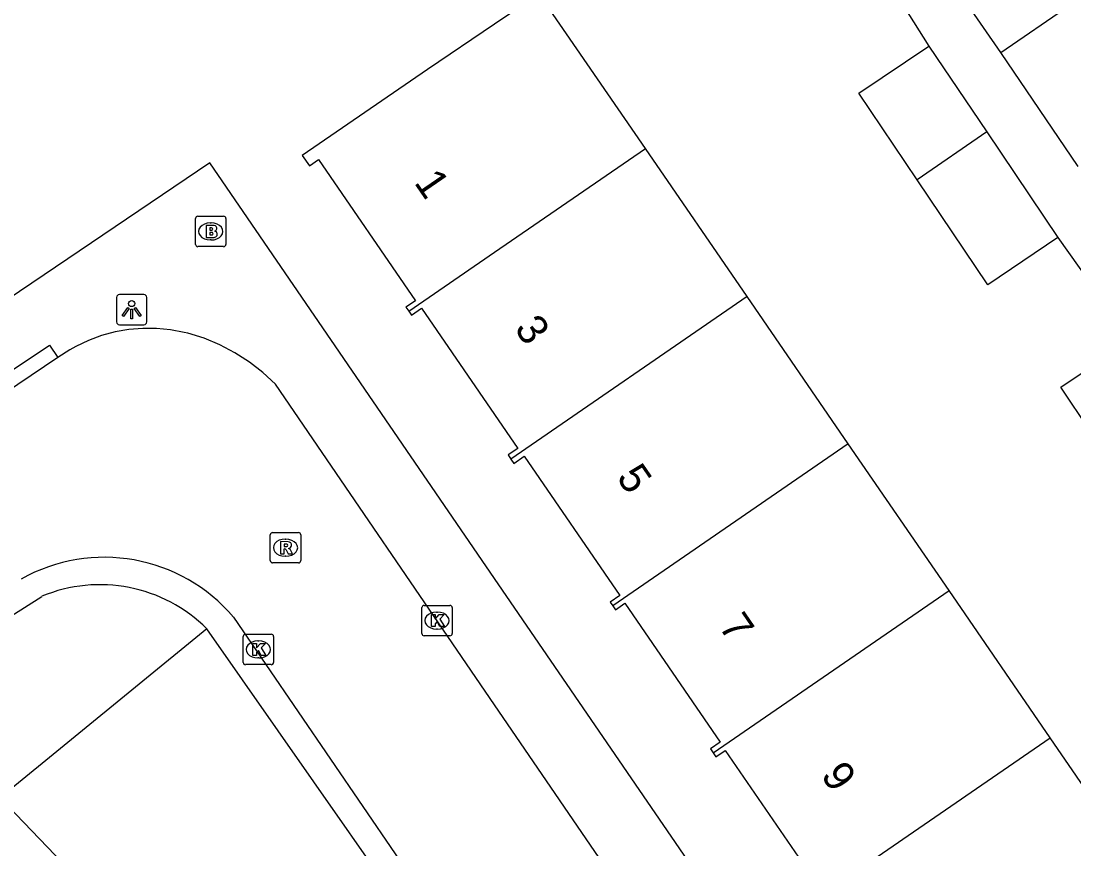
# Model space of a CAD drawing. Extents: x 157466 to 158888, y 383063 to 384677.
# Drawn here: x 158484.41 to 158519.08, y 383890.62 to 383917.87 of the extents above; entities that cross this region are included whole.
import ezdxf

# ---------------------------------------------------------------- set-up
doc = ezdxf.new("R2010")
doc.units = 0
for name, color, linetype in [('IMGEO_Brandkraan', 7, 'Continuous'), ('IMGEO_Groenvoorziening', 7, 'Continuous'), ('IMGEO_Kolk', 7, 'Continuous'), ('IMGEO_Lichtpunt', 7, 'Continuous'), ('IMGEO_Pand', 7, 'Continuous'), ('IMGEO_Pand_nummerreeks', 7, 'Continuous'), ('IMGEO_Parkeervlak_open', 7, 'Continuous'), ('IMGEO_Rijbaan_lokaal_open', 7, 'Continuous'), ('IMGEO_Rioolput', 7, 'Continuous'), ('IMGEO_Voetpad_open', 7, 'Continuous')]:
    doc.layers.add(name, color=color, linetype=linetype)

msp = doc.modelspace()

# ---------------------------------------------------------------- linework, layer by layer
at = {"layer": 'IMGEO_Brandkraan'}
for p, q in [((158490.154, 383910.52), (158490.154, 383911.372)), ((158490.229, 383911.446), (158491.081, 383911.446)), ((158491.155, 383911.372), (158491.155, 383910.52)), ((158490.642, 383911.226), (158490.667, 383911.226)), ((158491.081, 383910.446), (158490.229, 383910.446)), ((158490.665, 383910.666), (158490.64, 383910.666))]:
    msp.add_line(p, q, dxfattribs=at)
for points in [[(158490.154, 383910.52), (158490.154, 383911.372)], [(158490.229, 383911.446), (158491.081, 383911.446)], [(158491.155, 383911.372), (158491.155, 383910.52)], [(158490.502, 383911.146), (158490.502, 383910.746), (158490.715, 383910.746)], [(158490.733, 383911.146), (158490.502, 383911.146)], [(158490.681, 383911.065), (158490.627, 383911.065), (158490.627, 383910.989)], [(158490.627, 383910.989), (158490.68, 383910.989)], [(158490.689, 383910.913), (158490.627, 383910.913), (158490.627, 383910.832)], [(158490.627, 383910.832), (158490.689, 383910.832)], [(158491.081, 383910.446), (158490.229, 383910.446)]]:
    msp.add_lwpolyline(points, dxfattribs=at)
for centre, radius, start, end in [((158490.231, 383911.37), 0.0765, 91.552, 178.448), ((158490.231, 383911.37), 0.0765, 91.552, 178.448), ((158491.079, 383911.37), 0.0765, 1.552, 88.448), ((158491.079, 383911.37), 0.0765, 1.552, 88.448), ((158490.682, 383911.027), 0.0379, 267.8285, 90.9355), ((158490.737, 383911.001), 0.145, 59.4692, 91.5367), ((158490.762, 383911.048), 0.0922, 285.5137, 58.1501), ((158490.69, 383910.872), 0.0404, 269.8759, 90.5077), ((158490.721, 383910.997), 0.251, 268.6676, 293.5347), ((158490.767, 383910.856), 0.105, 301.3115, 78.989), ((158490.231, 383910.522), 0.0765, 181.552, 268.448), ((158490.231, 383910.522), 0.0765, 181.552, 268.448), ((158491.079, 383910.522), 0.0765, 271.552, 358.448), ((158491.079, 383910.522), 0.0765, 271.552, 358.448)]:
    msp.add_arc(centre, radius, start, end, dxfattribs=at)
for centre, major_axis, ratio, start_param, end_param in [((158490.641, 383910.946), (-0.387, 0.002), 0.722429, 4.712389, 7.853982), ((158490.666, 383910.946), (-0.39, 0.002), 0.717154, 1.570796, 4.712389)]:
    msp.add_ellipse(centre, major_axis=major_axis, ratio=ratio, start_param=start_param, end_param=end_param, dxfattribs=at)
at = {"layer": 'IMGEO_Groenvoorziening'}
msp.add_lwpolyline([(158490.531, 383897.866), (158483.715, 383892.309)], dxfattribs=at)
at = {"layer": 'IMGEO_Kolk'}
for p, q in [((158497.606, 383897.714), (158497.606, 383898.566)), ((158497.681, 383898.64), (158498.533, 383898.64)), ((158498.607, 383898.566), (158498.607, 383897.714)), ((158498.094, 383898.42), (158498.119, 383898.42)), ((158498.117, 383897.86), (158498.092, 383897.86)), ((158491.723, 383896.762), (158491.723, 383897.614)), ((158491.798, 383897.688), (158492.65, 383897.688)), ((158492.724, 383897.614), (158492.724, 383896.762)), ((158498.533, 383897.64), (158497.681, 383897.64)), ((158492.211, 383897.468), (158492.236, 383897.468)), ((158492.234, 383896.908), (158492.209, 383896.908)), ((158492.65, 383896.688), (158491.798, 383896.688))]:
    msp.add_line(p, q, dxfattribs=at)
for points in [[(158497.606, 383897.714), (158497.606, 383898.566)], [(158497.681, 383898.64), (158498.533, 383898.64)], [(158498.607, 383898.566), (158498.607, 383897.714)], [(158497.927, 383898.34), (158498.05, 383898.34), (158498.05, 383898.189), (158498.18, 383898.34), (158498.344, 383898.34), (158498.198, 383898.189), (158498.351, 383897.94), (158498.199, 383897.94), (158498.114, 383898.104), (158498.05, 383898.037), (158498.05, 383897.94), (158497.927, 383897.94), (158497.927, 383898.34)], [(158491.723, 383896.762), (158491.723, 383897.614)], [(158491.798, 383897.688), (158492.65, 383897.688)], [(158492.724, 383897.614), (158492.724, 383896.762)], [(158498.533, 383897.64), (158497.681, 383897.64)], [(158492.044, 383897.388), (158492.167, 383897.388), (158492.167, 383897.237), (158492.297, 383897.388), (158492.461, 383897.388), (158492.315, 383897.237), (158492.468, 383896.988), (158492.316, 383896.988), (158492.231, 383897.152), (158492.167, 383897.085), (158492.167, 383896.988), (158492.044, 383896.988), (158492.044, 383897.388)], [(158492.65, 383896.688), (158491.798, 383896.688)]]:
    msp.add_lwpolyline(points, dxfattribs=at)
for centre, start, end in [((158497.683, 383898.564), 91.552, 178.448), ((158497.683, 383898.564), 91.552, 178.448), ((158498.531, 383898.564), 1.552, 88.448), ((158498.531, 383898.564), 1.552, 88.448), ((158491.8, 383897.612), 91.552, 178.448), ((158491.8, 383897.612), 91.552, 178.448), ((158492.648, 383897.612), 1.552, 88.448), ((158492.648, 383897.612), 1.552, 88.448), ((158497.683, 383897.716), 181.552, 268.448), ((158497.683, 383897.716), 181.552, 268.448), ((158498.531, 383897.716), 271.552, 358.448), ((158498.531, 383897.716), 271.552, 358.448), ((158491.8, 383896.764), 181.552, 268.448), ((158491.8, 383896.764), 181.552, 268.448), ((158492.648, 383896.764), 271.552, 358.448), ((158492.648, 383896.764), 271.552, 358.448)]:
    msp.add_arc(centre, 0.0765, start, end, dxfattribs=at)
for centre, major_axis, ratio, start_param, end_param in [((158498.093, 383898.14), (-0.387, 0.002), 0.722429, 4.712389, 7.853982), ((158498.118, 383898.14), (-0.39, 0.002), 0.717154, 1.570796, 4.712389), ((158492.21, 383897.188), (-0.387, 0.002), 0.722429, 4.712389, 7.853982), ((158492.235, 383897.188), (-0.39, 0.002), 0.717154, 1.570796, 4.712389)]:
    msp.add_ellipse(centre, major_axis=major_axis, ratio=ratio, start_param=start_param, end_param=end_param, dxfattribs=at)
at = {"layer": 'IMGEO_Lichtpunt'}
for p, q in [((158487.553, 383908.775), (158487.553, 383907.968)), ((158487.553, 383908.775), (158487.553, 383907.968)), ((158488.455, 383908.87), (158487.647, 383908.87)), ((158488.455, 383908.87), (158487.647, 383908.87)), ((158488.549, 383907.968), (158488.549, 383908.775)), ((158488.549, 383907.968), (158488.549, 383908.775)), ((158487.647, 383907.874), (158488.455, 383907.874)), ((158487.647, 383907.874), (158488.455, 383907.874))]:
    msp.add_line(p, q, dxfattribs=at)
for points in [[(158487.927, 383908.439), (158487.966, 383908.411), (158487.778, 383908.149), (158487.74, 383908.176), (158487.927, 383908.439)], [(158488.029, 383908.391), (158488.076, 383908.391), (158488.076, 383908.069), (158488.029, 383908.069), (158488.029, 383908.391)], [(158488.139, 383908.411), (158488.177, 383908.438), (158488.364, 383908.176), (158488.325, 383908.148), (158488.139, 383908.411)]]:
    msp.add_lwpolyline(points, dxfattribs=at)
msp.add_circle((158488.052, 383908.573), 0.0994, dxfattribs=at)
for centre, start, end in [((158487.647, 383908.775), 90, 180), ((158487.647, 383908.775), 90, 180), ((158488.455, 383908.775), 0, 90), ((158488.455, 383908.775), 0, 90), ((158487.647, 383907.968), 180, 270), ((158487.647, 383907.968), 180, 270), ((158488.455, 383907.968), 270, 0), ((158488.455, 383907.968), 270, 360)]:
    msp.add_arc(centre, 0.0946, start, end, dxfattribs=at)
at = {"layer": 'IMGEO_Pand'}
for points in [[(158516.675, 383916.831), (158518.937, 383918.397), (158516.656, 383921.692)], [(158516.675, 383916.831), (158514.389, 383920.134)], [(158504.968, 383913.681), (158501.472, 383918.77), (158500, 383917.773), (158497.788, 383916.276), (158493.664, 383913.448), (158493.902, 383913.101), (158494.209, 383913.311), (158497.395, 383908.664), (158497.084, 383908.451), (158497.174, 383908.319)], [(158513.912, 383912.649), (158511.996, 383915.495), (158514.305, 383917.049)], [(158514.305, 383917.049), (158516.206, 383914.227)], [(158516.206, 383914.227), (158513.912, 383912.649)], [(158516.206, 383914.227), (158518.55, 383910.745)], [(158497.174, 383908.319), (158500, 383910.264), (158504.968, 383913.681)], [(158508.32, 383908.802), (158504.968, 383913.681)], [(158518.55, 383910.745), (158516.242, 383909.19), (158513.912, 383912.649)], [(158508.32, 383908.802), (158500.54, 383903.45)], [(158511.649, 383903.956), (158508.32, 383908.802)], [(158497.174, 383908.319), (158497.263, 383908.19), (158497.594, 383908.417), (158500, 383904.918), (158500.763, 383903.808), (158500.445, 383903.589), (158500.54, 383903.45)], [(158520.561, 383902.971), (158518.644, 383905.818), (158520.953, 383907.372)], [(158511.649, 383903.956), (158503.892, 383898.62)], [(158514.968, 383899.125), (158511.649, 383903.956)], [(158500.54, 383903.45), (158500.635, 383903.312), (158500.976, 383903.546), (158504.123, 383898.965), (158503.805, 383898.746), (158503.892, 383898.62)], [(158507.199, 383893.782), (158514.968, 383899.125)], [(158518.296, 383894.281), (158514.968, 383899.125)], [(158503.892, 383898.62), (158503.978, 383898.494), (158504.289, 383898.708), (158507.432, 383894.134), (158507.109, 383893.913), (158507.199, 383893.782)], [(158510.521, 383888.933), (158518.296, 383894.281)], [(158521.644, 383889.407), (158518.296, 383894.281)], [(158507.199, 383893.782), (158507.289, 383893.651), (158507.595, 383893.861), (158510.728, 383889.3), (158510.416, 383889.086), (158510.521, 383888.933)]]:
    msp.add_lwpolyline(points, dxfattribs=at)
at = {"layer": 'IMGEO_Parkeervlak_open'}
msp.add_lwpolyline([(158483.715, 383892.309), (158488.641, 383887.177)], dxfattribs=at)
at = {"layer": 'IMGEO_Rijbaan_lokaal_open'}
for points in [[(158521.506, 383863.929), (158500, 383895.371), (158492.785, 383905.92), (158492.373, 383906.304), (158491.928, 383906.649), (158491.454, 383906.953), (158490.955, 383907.214), (158490.434, 383907.429), (158489.897, 383907.597), (158489.785, 383907.625), (158489.333, 383907.71), (158488.875, 383907.753), (158488.415, 383907.756), (158487.957, 383907.718), (158487.504, 383907.638), (158487.06, 383907.519), (158486.628, 383907.361), (158486.212, 383907.164), (158486.014, 383907.054), (158485.625, 383906.794)], [(158485.625, 383906.794), (158482.499, 383904.704)], [(158491.404, 383898.253), (158499.921, 383885.793), (158516.956, 383860.832)]]:
    msp.add_lwpolyline(points, dxfattribs=at)
msp.add_arc((158487.148, 383894.639), 5.583, 40.3353, 119.3666, dxfattribs=at)
at = {"layer": 'IMGEO_Rioolput'}
for p, q in [((158492.617, 383900.112), (158492.617, 383900.964)), ((158492.692, 383901.038), (158493.544, 383901.038)), ((158493.618, 383900.964), (158493.618, 383900.112)), ((158493.105, 383900.818), (158493.13, 383900.818)), ((158493.544, 383900.038), (158492.692, 383900.038)), ((158493.128, 383900.258), (158493.103, 383900.258))]:
    msp.add_line(p, q, dxfattribs=at)
for points in [[(158492.617, 383900.112), (158492.617, 383900.964)], [(158492.692, 383901.038), (158493.544, 383901.038)], [(158493.618, 383900.964), (158493.618, 383900.112)], [(158493.206, 383900.736), (158492.954, 383900.738), (158492.954, 383900.338)], [(158493.132, 383900.657), (158493.078, 383900.657), (158493.078, 383900.576)], [(158492.954, 383900.338), (158493.078, 383900.338), (158493.078, 383900.5), (158493.089, 383900.5)], [(158493.078, 383900.576), (158493.13, 383900.576)], [(158493.136, 383900.471), (158493.207, 383900.338), (158493.347, 383900.338), (158493.282, 383900.464)], [(158493.544, 383900.038), (158492.692, 383900.038)]]:
    msp.add_lwpolyline(points, dxfattribs=at)
for centre, radius, start, end in [((158492.694, 383900.962), 0.0765, 91.552, 178.448), ((158492.694, 383900.962), 0.0765, 91.552, 178.448), ((158493.542, 383900.962), 0.0765, 1.552, 88.448), ((158493.542, 383900.962), 0.0765, 1.552, 88.448), ((158493.138, 383900.561), 0.0964, 77.0061, 93.1865), ((158493.152, 383900.618), 0.0378, 276.6634, 79.6772), ((158493.205, 383900.626), 0.109, 350.3612, 89.416), ((158493.088, 383900.447), 0.0533, 26.0293, 88.6989), ((158493.114, 383900.765), 0.19, 274.7715, 282.9687), ((158493.203, 383900.626), 0.112, 277.5842, 350.9817), ((158493.187, 383900.411), 0.108, 29.5134, 73.7905), ((158492.694, 383900.114), 0.0765, 181.552, 268.448), ((158492.694, 383900.114), 0.0765, 181.552, 268.448), ((158493.542, 383900.114), 0.0765, 271.552, 358.448), ((158493.542, 383900.114), 0.0765, 271.552, 358.448)]:
    msp.add_arc(centre, radius, start, end, dxfattribs=at)
for centre, major_axis, ratio, start_param, end_param in [((158493.104, 383900.538), (-0.387, 0.002), 0.722429, 4.712389, 7.853982), ((158493.129, 383900.538), (-0.39, 0.002), 0.717154, 1.570796, 4.712389)]:
    msp.add_ellipse(centre, major_axis=major_axis, ratio=ratio, start_param=start_param, end_param=end_param, dxfattribs=at)
at = {"layer": 'IMGEO_Voetpad_open'}
for points in [[(158512.839, 383919.375), (158514.305, 383917.049)], [(158519.218, 383913.089), (158516.675, 383916.831)], [(158522.139, 383867.243), (158500, 383899.529), (158490.625, 383913.201), (158478.891, 383905.287)], [(158518.55, 383910.745), (158520.953, 383907.372)], [(158482.499, 383904.704), (158482.222, 383905.119), (158485.348, 383907.209), (158485.625, 383906.794)], [(158479.98, 383895.695), (158485.091, 383898.937)], [(158506.033, 383875.505), (158500, 383884.331), (158490.531, 383897.866)]]:
    msp.add_lwpolyline(points, dxfattribs=at)
msp.add_arc((158487.009, 383894.326), 4.994, 45.1425, 112.5822, dxfattribs=at)

# ---------------------------------------------------------------- texts
at = {"layer": 'IMGEO_Pand_nummerreeks'}
for s, p in [('1', (158497.332, 383912.556)), ('3', (158500.631, 383907.749)), ('5', (158503.995, 383902.848)), ('7', (158507.358, 383897.947)), ('9', (158510.722, 383893.045))]:
    msp.add_text(s, height=1, rotation=304.4597, dxfattribs=at).set_placement(p)

doc.saveas('drawing.dxf')
